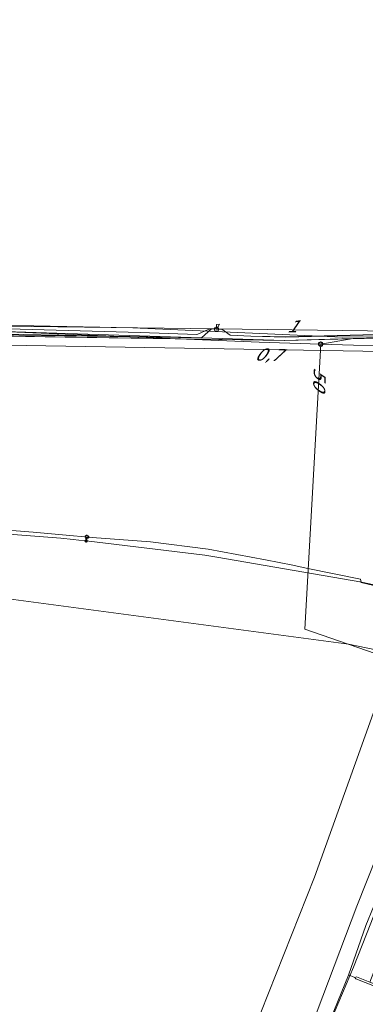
# Model space of a CAD drawing. Header units: metres. Extents: x 124576 to 133557, y 395865 to 402386.
# Tile 285 of 447: x 128410 to 128449, y 402108 to 402221. Entities that reach past the tile are written whole.
import ezdxf
from ezdxf.enums import TextEntityAlignment as Align

# ---------------------------------------------------------------- set-up
doc = ezdxf.new("R2010")
doc.units = ezdxf.units.M
doc.header["$MEASUREMENT"] = 0
for name, color, linetype, lineweight, true_color in [('LG_Datatransport_Blauw_Glas_Zuid', 3, 'Continuous', 13, 0x00ff00), ('LG_Datatransport_Eurofiber_Nederland_BV', 3, 'Continuous', 13, 0x00ff00), ('LG_Datatransport_Gebroeders_Van_der_Donk_BV_(FTTX)', 3, 'Continuous', 13, 0x00ff00), ('LG_Datatransport_KPN_BV', 3, 'Continuous', 13, 0x00ff00), ('LG_Datatransport_Tele2_Nederland_BV', 3, 'Continuous', 13, 0x00ff00), ('LG_Datatransport_Ziggo_BV', 3, 'Continuous', 13, 0x00ff00), ('LG_Laag_Spanning_Enexis_Netbeheer_BV', 7, 'Continuous', 13, 0x960000), ('LG_Laag_Spanning_Gemeente_Tilburg_Ruimtelijke_Uitvoering', 7, 'Continuous', 13, 0x960000), ('LG_unet-4_Brabant_Water', 5, 'Continuous', 13, 0x0000ff)]:
    doc.layers.add(name, color=color, linetype=linetype, lineweight=lineweight, true_color=true_color)
for name, color, linetype, lineweight in [('LG_Datatransport_P_Eurofiber_Nederland_BV', 7, 'Continuous', 0), ('LG_Datatransport_P_KPN_BV', 7, 'Continuous', 0), ('LG_Laag_Spanning_P_Enexis_Netbeheer_BV', 7, 'Continuous', 0), ('LG_n00003_Spitters_Electrotechniek_BV', 7, 'Continuous', 13), ('MV_Datatransport', 7, 'Continuous', 0)]:
    doc.layers.add(name, color=color, linetype=linetype, lineweight=lineweight)
doc.styles.add('Klic_Annotatie', font='verdanai.ttf', dxfattribs={"oblique": 20, "height": 1.4})

# ---------------------------------------------------------------- blocks, each defined once
blk = doc.blocks.new('Mof')
at = {"layer": 'LG_Laag_Spanning_P_Enexis_Netbeheer_BV'}
h = blk.add_hatch(color=256, dxfattribs=at)
edge = h.paths.add_edge_path()
edge.add_arc((0, 0), 2, 0, 360)
blk = doc.blocks.new('Streetlight')
at = {"layer": 'LG_Laag_Spanning_P_Enexis_Netbeheer_BV'}
for p, q in [((-1.8, 1.8), (-1.1, 1.1)), ((0, 2.5), (0, 1.5)), ((1.8, 1.8), (1.1, 1.1)), ((-1.1, -1.1), (-1.8, -1.8)), ((0, -1.5), (0, -2.5)), ((1.1, -1.1), (1.8, -1.8))]:
    blk.add_line(p, q, dxfattribs=at)
at = {"layer": 'LG_Laag_Spanning_P_Enexis_Netbeheer_BV', "flags": 128}
for points in [[(-2.5, 0), (-1.5, 0)], [(1.5, 0), (2.5, 0)]]:
    blk.add_lwpolyline(points, dxfattribs=at)
at = {"layer": 'LG_Laag_Spanning_P_Enexis_Netbeheer_BV'}
blk.add_circle((0, 0), 1.5, dxfattribs=at)
blk = doc.blocks.new('Onbekend_3')
at = {"layer": 'LG_Datatransport_P_KPN_BV'}
blk.add_hatch(color=256, dxfattribs=at).paths.add_polyline_path([(-0.3, -1.1, -0.262633), (0.2, 0.2), (0.6, 0.5, 0.379827), (0.7, 1.3), (0.7, 1.3, 0.228508), (0, 1.5), (0, 1.5, 0.459053), (-0.8, 0.8), (-1.3, 0.9, -0.414214), (-0.1, 2, -0.243799), (1.1, 1.5, -0.379827), (0.9, 0.1), (0.5, -0.2, 0.262633), (0.2, -1.1), (-0.2, -1.1)])
blk.add_circle((0, 0), 2.5, dxfattribs=at)
at = {"layer": 'LG_Datatransport_P_KPN_BV', "extrusion": (0, 0, -1)}
blk.add_solid([(0.3, -2.1), (-0.2, -2.1), (0.3, -1.5), (-0.2, -1.5)], dxfattribs=at)
blk = doc.blocks.new('Onbekend_6')
at = {"layer": 'LG_Datatransport_P_Eurofiber_Nederland_BV'}
blk.add_hatch(color=256, dxfattribs=at).paths.add_polyline_path([(-0.3, -1.1, -0.262633), (0.2, 0.2), (0.6, 0.5, 0.379827), (0.7, 1.3), (0.7, 1.3, 0.228508), (0, 1.5), (0, 1.5, 0.459053), (-0.8, 0.8), (-1.3, 0.9, -0.414214), (-0.1, 2, -0.243799), (1.1, 1.5, -0.379827), (0.9, 0.1), (0.5, -0.2, 0.262633), (0.2, -1.1), (-0.2, -1.1)])
blk.add_circle((0, 0), 2.5, dxfattribs=at)
at = {"layer": 'LG_Datatransport_P_Eurofiber_Nederland_BV', "extrusion": (0, 0, -1)}
blk.add_solid([(0.3, -2.1), (-0.2, -2.1), (0.3, -1.5), (-0.2, -1.5)], dxfattribs=at)

msp = doc.modelspace()

# ---------------------------------------------------------------- linework, layer by layer
at = {"layer": 'LG_Datatransport_Blauw_Glas_Zuid', "flags": 128}
msp.add_lwpolyline([(128556.5, 402106.3), (128552.3, 402110.7), (128548.6, 402114.8), (128536.9, 402127.4), (128533.9, 402130.7), (128531, 402134), (128529, 402136.1), (128517.7, 402147.4), (128511.7, 402153.1), (128505.7, 402158.8), (128496.6, 402168.3), (128488, 402177.5), (128486.3, 402180.6), (128483.8, 402188.1), (128482.8, 402188.1), (128475.4, 402188.2), (128468.7, 402188.3), (128467.3, 402184.7), (128453.7, 402184.4), (128440.1, 402184), (128415, 402184.4), (128390, 402184.8)], dxfattribs=at)
at = {"layer": 'LG_Datatransport_Eurofiber_Nederland_BV', "flags": 128}
for points in [[(128432.3, 402185.3), (128432.9, 402185.28), (128433.86, 402184.62), (128436.2, 402184.5), (128440.2, 402184.4), (128468.2, 402185.1), (128471.5, 402190.8), (128467.1, 402209.5), (128445.1, 402309.4), (128456.9, 402312.2), (128455.3, 402315.5), (128454.37, 402319.73)], [(128432.3, 402185.3), (128432.9, 402185.28), (128433.86, 402184.62), (128436.2, 402184.5), (128440.62, 402184.41), (128468.19, 402185.14), (128471.52, 402190.82), (128467.14, 402209.54), (128457.33, 402254.05), (128445, 402309.6), (128456.9, 402312.2), (128455.3, 402315.5), (128454.38, 402319.73)], [(128432.3, 402185.3), (128432.9, 402185.28), (128433.86, 402184.62), (128436.2, 402184.5), (128440.62, 402184.41), (128468.19, 402185.14), (128471.52, 402190.82), (128467.14, 402209.54), (128457.33, 402254.05), (128445, 402309.6), (128456.9, 402312.2), (128455.3, 402315.5), (128454.38, 402319.73)], [(128432.33, 402185.28), (128432.9, 402185.28), (128433.86, 402184.62), (128436.2, 402184.5), (128440.2, 402184.4), (128468.2, 402185.1), (128471.5, 402190.8), (128467.1, 402209.5), (128445.1, 402309.4), (128456.9, 402312.2), (128455.3, 402315.5), (128454.37, 402319.73)], [(128432.3, 402185.3), (128432.9, 402185.28), (128433.86, 402184.62), (128436.2, 402184.5), (128440.16, 402184.41), (128468.19, 402185.14), (128471.52, 402190.82), (128485.19, 402194.36), (128485.15, 402185.59), (128486.31, 402180.62), (128487.96, 402177.47), (128492.54, 402172.63), (128496.31, 402168.65), (128501.82, 402162.89), (128528.71, 402136.43), (128597.85, 402062), (128619.54, 402038.41), (128633.67, 402023.52), (128653.28, 402002.81), (128662.17, 401993.69), (128667.25, 401989.52), (128669.07, 401988.11), (128684.3, 401978.98), (128713.69, 401962.11)], [(128432.3, 402185.3), (128432.9, 402185.28), (128433.86, 402184.62), (128436.2, 402184.5), (128440.16, 402184.41), (128468.19, 402185.14), (128471.52, 402190.82), (128485.19, 402194.36), (128485.15, 402185.59), (128486.31, 402180.62), (128487.96, 402177.47), (128492.54, 402172.63), (128496.31, 402168.65), (128501.82, 402162.89), (128528.71, 402136.43), (128597.85, 402062), (128619.54, 402038.41), (128633.67, 402023.52), (128653.28, 402002.81), (128662.17, 401993.69), (128667.25, 401989.52), (128669.07, 401988.11), (128684.3, 401978.98), (128713.69, 401962.11)], [(128084.7, 402181.7), (128115.1, 402179.8), (128120.4, 402179.4), (128172.2, 402174.3), (128187, 402172.4), (128188.3, 402172.3), (128198.1, 402170.9), (128207.03, 402169.51), (128226, 402166.2), (128227.1, 402165.9), (128230.5, 402165.3), (128236.2, 402164.1), (128239.9, 402181.5), (128243.8, 402188), (128281.8, 402186.5), (128289.1, 402184.7), (128299.1, 402186.7), (128306, 402186.45), (128320.9, 402185.9), (128430.58, 402184.32), (128431.71, 402185.32), (128432.3, 402185.3)], [(128084.7, 402181.7), (128115.1, 402179.8), (128120.4, 402179.4), (128172.2, 402174.3), (128187, 402172.4), (128188.3, 402172.3), (128198.1, 402170.9), (128206.5, 402169.6), (128226, 402166.2), (128227.1, 402165.9), (128230.5, 402165.3), (128236.2, 402164.1), (128239.9, 402181.5), (128243.8, 402188), (128281.8, 402186.5), (128289.1, 402184.7), (128299.1, 402186.7), (128306, 402186.45), (128320.9, 402185.9), (128430.58, 402184.32), (128431.71, 402185.32), (128432.3, 402185.3)], [(128084.7, 402181.7), (128115.1, 402179.8), (128120.4, 402179.4), (128172.2, 402174.3), (128187, 402172.4), (128188.3, 402172.3), (128198.1, 402170.9), (128206.5, 402169.6), (128226, 402166.2), (128227.1, 402165.9), (128230.5, 402165.3), (128236.2, 402164.1), (128239.9, 402181.5), (128243.8, 402188), (128281.8, 402186.5), (128289.1, 402184.7), (128299.1, 402186.7), (128306, 402186.45), (128320.9, 402185.9), (128430.58, 402184.32), (128431.71, 402185.32), (128432.3, 402185.3)], [(128306, 402186.45), (128320.9, 402185.9), (128430.58, 402184.32), (128431.71, 402185.32), (128432.3, 402185.3)], [(128322.09, 402185.45), (128330.97, 402185.18), (128339.85, 402184.9), (128351.09, 402184.63), (128354.19, 402184.61), (128376.3, 402185.32), (128380.45, 402185.25), (128380.63, 402185.26), (128380.81, 402185.32), (128382.27, 402185.83), (128382.47, 402185.88), (128382.66, 402185.9), (128390.01, 402185.76), (128401.78, 402185.53), (128405.79, 402185.42), (128409.88, 402185.3), (128423.56, 402184.9), (128430.03, 402184.69), (128430.15, 402184.72), (128431.33, 402185.26), (128431.5, 402185.31), (128431.71, 402185.32), (128432.3, 402185.3)], [(128432.65, 402185.86), (128432.28, 402185.84), (128432.33, 402185.28), (128432.65, 402185.86)], [(128405.79, 402185.42), (128409.88, 402185.3), (128423.56, 402184.9), (128430.03, 402184.69), (128430.15, 402184.72), (128431.33, 402185.26), (128431.5, 402185.31), (128431.71, 402185.32), (128432.3, 402185.3)], [(128406.1, 402184.75), (128430.58, 402184.32), (128431.71, 402185.32), (128432.36, 402185.3)]]:
    msp.add_lwpolyline(points, dxfattribs=at)
at = {"layer": 'LG_Datatransport_Gebroeders_Van_der_Donk_BV_(FTTX)', "flags": 128}
msp.add_lwpolyline([(128399.34, 402155.71), (128447.39, 402149.33), (128458.76, 402146.97), (128461.48, 402147.39), (128483.82, 402144), (128484.48, 402144.06), (128484.48, 402144.37), (128483.11, 402146.96), (128484.78, 402160.36), (128486.02, 402167.49), (128487.51, 402169.62), (128490.39, 402172.54), (128491.4, 402172.03), (128539.63, 402123.53), (128603.56, 402054.74), (128635.72, 402020.02), (128655.99, 401998.24), (128662.32, 401992.55), (128666.76, 401989.46), (128672.87, 401985.21), (128766.68, 401931.69)], dxfattribs=at)
at = {"layer": 'LG_Datatransport_KPN_BV', "flags": 128}
for points in [[(128466.04, 402210.16), (128464.82, 402192.6), (128464.22, 402184.64), (128464.1, 402182.99), (128463.97, 402181.26), (128462.98, 402174.26), (128462.03, 402168.53), (128460.54, 402159.92), (128459.38, 402152.92), (128458.32, 402147.54), (128457.58, 402143.58), (128457.02, 402140.91), (128455.99, 402136.57), (128454.64, 402130.85), (128454.38, 402129.79), (128453.04, 402126.07), (128450.96, 402120.13), (128449.92, 402117.46), (128447.93, 402112.45), (128445.43, 402106.5)], [(128458.57, 402184.49), (128447.91, 402184.22), (128440.03, 402184.02), (128405.75, 402185.12), (128405.75, 402185.12), (128389.98, 402185.52), (128389.98, 402185.52), (128340.1, 402187.32), (128320.11, 402187.78), (128319.02, 402187.69)], [(128444.19, 402183.6), (128437.16, 402183.81), (128405.75, 402185.12), (128405.75, 402185.12), (128389.98, 402185.52), (128389.98, 402185.52), (128383.48, 402185.75)], [(128444.22, 402183.6), (128444.22, 402183.6), (128442.4, 402151.04), (128452.39, 402147.56), (128448.16, 402135.76), (128443.49, 402122.72), (128435.59, 402102.85), (128434.4, 402100.96), (128432.71, 402099.61), (128430.2, 402098.68), (128426.93, 402098.48), (128413.74, 402062.11), (128413.3, 402061.09), (128425.34, 402056.15), (128425.39, 402056.13), (128422.88, 402049.26), (128422.88, 402049.25), (128422.88, 402049.25), (128420.21, 402041.93), (128418.49, 402037.4), (128424.15, 402035.35), (128417.86, 402016.71), (128417.86, 402016.71)], [(128458.57, 402184.49), (128447.91, 402184.22), (128444.22, 402183.6), (128444.19, 402183.6)], [(128470.91, 402182.78), (128464.1, 402182.99), (128444.22, 402183.6), (128444.19, 402183.6)]]:
    msp.add_lwpolyline(points, dxfattribs=at)
at = {"layer": 'LG_Datatransport_Tele2_Nederland_BV', "flags": 128}
msp.add_lwpolyline([(128468, 402194.4), (128469.2, 402194.1), (128469.7, 402191), (128467.3, 402184.7), (128440.1, 402184), (128390, 402184.8)], dxfattribs=at)
msp.add_lwpolyline([(128468, 402194.4), (128469.2, 402194.1), (128469.7, 402191), (128467.3, 402184.7), (128440.1, 402184), (128390, 402184.8)], dxfattribs=at)
at = {"layer": 'LG_Datatransport_Ziggo_BV', "flags": 128}
for points in [[(128390.59, 402209.05), (128387.03, 402203.85), (128387.12, 402188.76), (128388.03, 402186.07), (128407.67, 402185.75), (128422.74, 402185.46), (128446.65, 402184.38), (128463.2, 402184.55), (128471.68, 402185.48), (128475.03, 402185.91), (128484.27, 402187.24), (128482.15, 402195.19), (128479.21, 402207.56), (128476.3, 402221.5), (128473.67, 402233.91), (128474.64, 402234.12)], [(128405.79, 402207.93), (128407.2, 402189.05), (128407.99, 402188.62), (128407.67, 402185.75), (128422.74, 402185.46), (128446.65, 402184.38), (128463.2, 402184.55), (128471.68, 402185.48), (128475.03, 402185.91), (128484.27, 402187.24), (128482.15, 402195.19), (128479.21, 402207.56), (128476.3, 402221.5), (128473.67, 402233.91), (128474.64, 402234.12)], [(128407.67, 402185.75), (128422.74, 402185.46), (128446.65, 402184.38), (128463.2, 402184.55), (128471.68, 402185.48)]]:
    msp.add_lwpolyline(points, dxfattribs=at)
at = {"layer": 'LG_Laag_Spanning_Enexis_Netbeheer_BV'}
msp.add_line((128417.4, 402161.11), (128417.49, 402161.58), dxfattribs=at)
at = {"layer": 'LG_Laag_Spanning_Enexis_Netbeheer_BV', "flags": 128}
for points in [[(128401.14, 402162.44), (128414.52, 402161.43), (128415.91, 402161.29), (128417.2, 402161.14), (128417.4, 402161.11), (128430.96, 402159.48), (128432.35, 402159.28), (128448.88, 402156.39), (128449.59, 402156.27), (128453.61, 402155.39), (128454.55, 402155.05)], [(128401.14, 402162.44), (128414.52, 402161.43), (128415.91, 402161.29), (128417.2, 402161.14), (128417.4, 402161.11), (128430.96, 402159.48), (128432.35, 402159.28), (128448.88, 402156.39), (128449.59, 402156.27)]]:
    msp.add_lwpolyline(points, dxfattribs=at)
at = {"layer": 'LG_Laag_Spanning_Gemeente_Tilburg_Ruimtelijke_Uitvoering'}
for p, q in [((128448.74, 402156.75), (128442.54, 402158.02)), ((128448.74, 402156.75), (128448.82, 402156.36)), ((128447.38, 402111.55), (128448.09, 402111.27))]:
    msp.add_line(p, q, dxfattribs=at)
at = {"layer": 'LG_Laag_Spanning_Gemeente_Tilburg_Ruimtelijke_Uitvoering', "flags": 128}
for points in [[(128418.09, 402161.49), (128414.72, 402161.81), (128411.34, 402162.11), (128407.96, 402162.39), (128384, 402163.41), (128350.61, 402164.52), (128340.4, 402164.84), (128330.18, 402165.26), (128319.97, 402165.76)], [(128442.55, 402158.02), (128441, 402158.34), (128439.45, 402158.65), (128437.9, 402158.95), (128431.35, 402160.17), (128424.74, 402161.02), (128418.09, 402161.49)], [(128448.82, 402156.36), (128451.59, 402155.79), (128453.3, 402155.43), (128454.1, 402155.21)], [(128448.82, 402156.36), (128451.57, 402155.71), (128453.3, 402155.43), (128454.1, 402155.21)], [(128453.92, 402154.82), (128456.46, 402153.1), (128458.94, 402150.33), (128459.73, 402148.2), (128459.97, 402147.6), (128459.84, 402144.15), (128457.24, 402137.31), (128452.84, 402125.73), (128449.34, 402117.22), (128447.37, 402111.52), (128445.27, 402106.39), (128443.46, 402101.7), (128442.12, 402098.62), (128441.03, 402096.53), (128439.6, 402094.77), (128435.01, 402091.95), (128431.23, 402090.77), (128429.35, 402090.78), (128424.8, 402091.8), (128416.98, 402094.68), (128401.48, 402099.88), (128393.38, 402102.65), (128393.14, 402101.95)], [(128448.3, 402111.33), (128449.81, 402110.74), (128457.05, 402129.41), (128457.95, 402129.06), (128450.7, 402110.39), (128449.81, 402110.74)], [(128448.2, 402111.1), (128452.66, 402109.38), (128452.75, 402109.6), (128453.68, 402109.24), (128460.94, 402127.84), (128459.97, 402128.21), (128452.75, 402109.6)], [(128448.3, 402111.33), (128448.09, 402111.27), (128448.2, 402111.1)]]:
    msp.add_lwpolyline(points, dxfattribs=at)
at = {"layer": 'LG_n00003_Spitters_Electrotechniek_BV'}
for p, q in [((128456.69, 402140.57), (128448.34, 402119.41)), ((128448.34, 402119.41), (128441.02, 402100.09))]:
    msp.add_line(p, q, dxfattribs=at)
at = {"layer": 'LG_unet-4_Brabant_Water', "flags": 128}
for points in [[(128449, 402182.79), (128465.51, 402182.67), (128469.03, 402189.25), (128466.41, 402203.37), (128458.83, 402244.29), (128451.49, 402277.31), (128444.77, 402307.79), (128442.04, 402320.81)], [(128378.91, 402186), (128394.01, 402185.81), (128402.02, 402185.71), (128432.38, 402185.33), (128449.55, 402185.12), (128464.91, 402184.93), (128465.74, 402185.27), (128468.67, 402190.39), (128448.41, 402282.03), (128444.81, 402298.29), (128444.24, 402298.92), (128444.09, 402299.6)], [(128449, 402182.79), (128405.98, 402183.52), (128389.96, 402184.02), (128316.87, 402185.85), (128290.17, 402186.51)]]:
    msp.add_lwpolyline(points, dxfattribs=at)

# ---------------------------------------------------------------- block references
at = {"layer": 'LG_Datatransport_P_Eurofiber_Nederland_BV', "xscale": 0.1, "yscale": 0.1, "zscale": 0.1}
msp.add_blockref('Onbekend_6', (128432.3, 402185.3), dxfattribs=at)
at = {"layer": 'LG_Datatransport_P_KPN_BV', "xscale": 0.1, "yscale": 0.1, "zscale": 0.1}
for p in [(128444.19, 402183.6), (128444.19, 402183.6), (128444.19, 402183.6), (128444.22, 402183.6)]:
    msp.add_blockref('Onbekend_3', p, dxfattribs=at)
at = {"layer": 'LG_Laag_Spanning_P_Enexis_Netbeheer_BV', "xscale": 0.1, "yscale": 0.1, "zscale": 0.1, "rotation": 281}
msp.add_blockref('Streetlight', (128417.49, 402161.58), dxfattribs=at)
at = {"layer": 'LG_Laag_Spanning_P_Enexis_Netbeheer_BV', "xscale": 0.1, "yscale": 0.1, "zscale": 0.1}
msp.add_blockref('Mof', (128417.4, 402161.11), dxfattribs=at)

# ---------------------------------------------------------------- texts
at = {"layer": 'MV_Datatransport', "style": 'Klic_Annotatie', "oblique": 20}
for s, rotation, p in [('1', 357.8, (128440.9, 402185.63)), ('0,7', 358.1, (128438.13, 402182.38)), ('50', 267.8, (128444.08, 402179.7))]:
    msp.add_text(s, height=1.4, rotation=rotation, dxfattribs=at).set_placement(p, align=Align.MIDDLE_CENTER)

doc.saveas('drawing.dxf')
